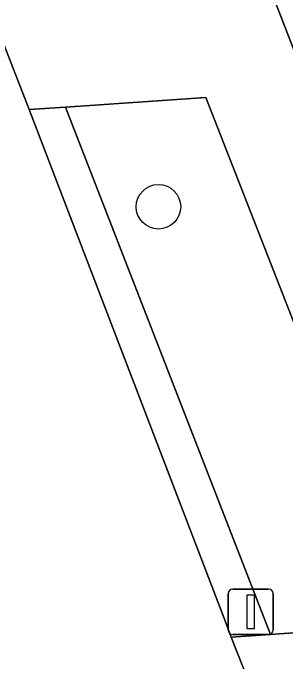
# Model space of a CAD drawing. Extents: x 159680 to 160786, y 387323 to 388340.
# Drawn here: x 160235.91 to 160241.89, y 387755.54 to 387769.78 of the extents above; entities that cross this region are included whole.
import ezdxf

# ---------------------------------------------------------------- set-up
doc = ezdxf.new("R2010")
doc.units = 0
for name, color, linetype in [('IMGEO_Boom', 7, 'Continuous'), ('IMGEO_Groenvoorziening', 7, 'Continuous'), ('IMGEO_Lichtmast', 7, 'Continuous'), ('IMGEO_Parkeervlak_open', 7, 'Continuous'), ('IMGEO_Voetpad_open', 7, 'Continuous')]:
    doc.layers.add(name, color=color, linetype=linetype)

msp = doc.modelspace()

# ---------------------------------------------------------------- linework, layer by layer
at = {"layer": 'IMGEO_Boom'}
msp.add_circle((160239.109, 387765.521), 0.489, dxfattribs=at)
at = {"layer": 'IMGEO_Groenvoorziening'}
msp.add_lwpolyline([(160241.577, 387756.129), (160244.685, 387756.35), (160240.148, 387767.918), (160237.068, 387767.712)], close=True, dxfattribs=at)
at = {"layer": 'IMGEO_Lichtmast'}
for p, q in [((160240.743, 387757.124), (160241.533, 387757.124)), ((160241.533, 387757.124), (160240.743, 387757.124)), ((160240.643, 387756.224), (160240.643, 387757.024)), ((160240.643, 387757.024), (160240.643, 387756.224)), ((160241.633, 387757.024), (160241.633, 387756.224)), ((160241.633, 387756.224), (160241.633, 387757.024)), ((160241.533, 387756.124), (160240.743, 387756.124)), ((160240.743, 387756.124), (160241.533, 387756.124))]:
    msp.add_line(p, q, dxfattribs=at)
msp.add_lwpolyline([(160241.063, 387756.999), (160241.213, 387756.999), (160241.213, 387756.249), (160241.063, 387756.249), (160241.063, 387756.999)], dxfattribs=at)
for centre, start, end in [((160240.743, 387757.024), 90, 180), ((160240.743, 387757.024), 90, 180), ((160241.533, 387757.024), 0, 90), ((160241.533, 387757.024), 360, 90), ((160240.743, 387756.224), 180, 270), ((160240.743, 387756.224), 180, 270), ((160241.533, 387756.224), 270, 0), ((160241.533, 387756.224), 270, 0)]:
    msp.add_arc(centre, 0.1, start, end, dxfattribs=at)
at = {"layer": 'IMGEO_Parkeervlak_open'}
msp.add_lwpolyline([(160244.282, 387731.67), (160249.453, 387733.757), (160246.028, 387742.484), (160244.549, 387746.26), (160240.97, 387755.402), (160240.711, 387756.068), (160240.582, 387756.404), (160236.268, 387767.658), (160235.109, 387770.62), (160230.881, 387781.427), (160230.624, 387782.093), (160229.476, 387785.062)], dxfattribs=at)
at = {"layer": 'IMGEO_Voetpad_open'}
for points in [[(160231.248, 387822.058), (160224.129, 387819.169), (160222.756, 387818.637), (160225.776, 387811.021), (160230.098, 387799.849), (160245.516, 387760.123), (160246.437, 387760.219), (160247.124, 387750.809), (160247.822, 387746.475), (160244.549, 387746.26), (160246.028, 387742.484), (160249.453, 387733.757), (160244.282, 387731.67)], [(160235.109, 387770.62), (160236.268, 387767.658), (160237.068, 387767.712), (160240.148, 387767.918), (160244.685, 387756.35), (160241.577, 387756.129), (160240.711, 387756.068), (160240.97, 387755.402), (160244.549, 387746.26), (160247.822, 387746.475), (160247.124, 387750.809), (160246.437, 387760.219), (160245.516, 387760.123), (160230.098, 387799.849)]]:
    msp.add_lwpolyline(points, dxfattribs=at)
msp.add_lwpolyline([(160237.068, 387767.712), (160236.268, 387767.658), (160240.582, 387756.404), (160240.711, 387756.068), (160241.577, 387756.129)], close=True, dxfattribs=at)

doc.saveas('drawing.dxf')
